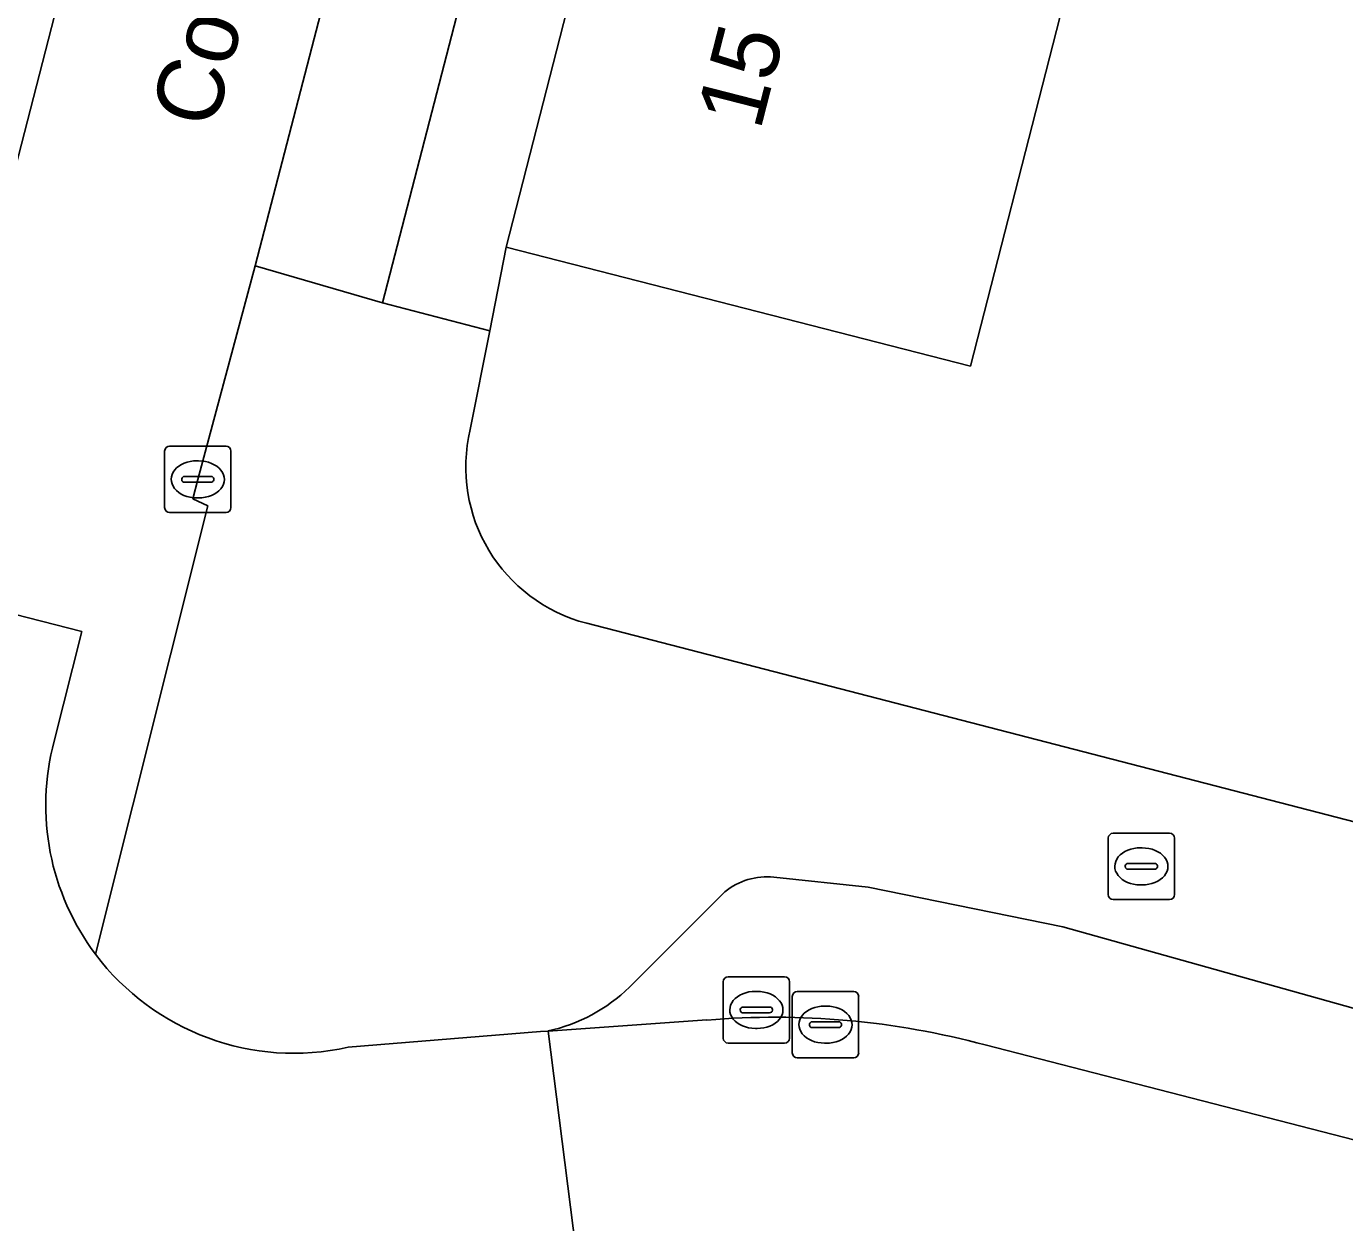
# Model space of a CAD drawing. Extents: x 163683 to 164494, y 382709 to 383872.
# Drawn here: x 164040.92 to 164060.81, y 383167.04 to 383185.09 of the extents above; entities that cross this region are included whole.
import ezdxf

# ---------------------------------------------------------------- set-up
doc = ezdxf.new("R2010")
doc.units = 0
for name, color, linetype in [('IMGEO_Brandkraan', 7, 'Continuous'), ('IMGEO_Erf', 7, 'Continuous'), ('IMGEO_Kolk', 7, 'Continuous'), ('IMGEO_Openbare_ruimte_label', 7, 'Continuous'), ('IMGEO_Pand', 7, 'Continuous'), ('IMGEO_Pand_nummerreeks', 7, 'Continuous'), ('IMGEO_Parkeervlak_halfverhard', 7, 'Continuous'), ('IMGEO_Parkeervlak_open', 7, 'Continuous'), ('IMGEO_Rijbaan_lokaal_open', 7, 'Continuous'), ('IMGEO_Rioolput', 7, 'Continuous'), ('IMGEO_Voetpad_open', 7, 'Continuous')]:
    doc.layers.add(name, color=color, linetype=linetype)

msp = doc.modelspace()

# ---------------------------------------------------------------- linework, layer by layer
at = {"layer": 'IMGEO_Brandkraan'}
for p, q in [((164057.24, 383171.99), (164057.24, 383172.842)), ((164057.315, 383172.916), (164058.167, 383172.916)), ((164058.241, 383172.842), (164058.241, 383171.99)), ((164057.728, 383172.696), (164057.753, 383172.696)), ((164057.542, 383172.459), (164057.94, 383172.459)), ((164057.499, 383172.41), (164057.499, 383172.422)), ((164057.937, 383172.373), (164057.539, 383172.373)), ((164057.983, 383172.422), (164057.983, 383172.41)), ((164057.751, 383172.136), (164057.726, 383172.136)), ((164058.167, 383171.916), (164057.315, 383171.916))]:
    msp.add_line(p, q, dxfattribs=at)
for points in [[(164057.24, 383171.99), (164057.24, 383172.842)], [(164057.315, 383172.916), (164058.167, 383172.916)], [(164058.241, 383172.842), (164058.241, 383171.99)], [(164058.167, 383171.916), (164057.315, 383171.916)]]:
    msp.add_lwpolyline(points, dxfattribs=at)
for centre, radius, start, end in [((164057.317, 383172.84), 0.0765, 91.552, 178.448), ((164057.317, 383172.84), 0.0765, 91.552, 178.448), ((164058.165, 383172.84), 0.0765, 1.552, 88.448), ((164058.165, 383172.84), 0.0765, 1.552, 88.448), ((164057.539, 383172.419), 0.0403, 85.8775, 175.7526), ((164057.944, 383172.421), 0.0386, 1.7309, 96.639), ((164057.536, 383172.409), 0.0366, 178.938, 274.7102), ((164057.94, 383172.416), 0.043, 264.8664, 352.4533), ((164057.317, 383171.992), 0.0765, 181.552, 268.448), ((164057.317, 383171.992), 0.0765, 181.552, 268.448), ((164058.165, 383171.992), 0.0765, 271.552, 358.448), ((164058.165, 383171.992), 0.0765, 271.552, 358.448)]:
    msp.add_arc(centre, radius, start, end, dxfattribs=at)
for centre, major_axis, ratio, start_param, end_param in [((164057.727, 383172.416), (-0.387, 0.002), 0.722429, 4.712389, 7.853982), ((164057.752, 383172.416), (-0.39, 0.002), 0.717154, 1.570796, 4.712389)]:
    msp.add_ellipse(centre, major_axis=major_axis, ratio=ratio, start_param=start_param, end_param=end_param, dxfattribs=at)
at = {"layer": 'IMGEO_Erf'}
for points in [[(164049.375, 383176.083), (164064.079, 383172.277), (164067.709, 383171.337), (164067.856, 383171.299), (164069.146, 383176.283), (164065.561, 383177.211), (164067.247, 383183.731), (164070.824, 383182.771), (164071.592, 383185.717), (164068.328, 383186.566), (164069.042, 383189.311), (164069.718, 383191.906), (164072.979, 383191.058), (164074.358, 383196.566), (164070.877, 383197.464), (164071.699, 383200.648)], [(164056.836, 383186.499), (164056.403, 383184.806), (164055.163, 383179.962), (164048.158, 383181.754), (164047.91, 383180.492), (164047.617, 383179.004)]]:
    msp.add_lwpolyline(points, dxfattribs=at)
msp.add_arc((164049.981, 383178.437), 2.431, 166.5204, 255.5627, dxfattribs=at)
at = {"layer": 'IMGEO_Kolk'}
for p, q in [((164043.006, 383177.827), (164043.006, 383178.679)), ((164043.081, 383178.753), (164043.933, 383178.753)), ((164044.007, 383178.679), (164044.007, 383177.827)), ((164043.494, 383178.533), (164043.519, 383178.533)), ((164043.265, 383178.247), (164043.265, 383178.259)), ((164043.703, 383178.21), (164043.305, 383178.21)), ((164043.308, 383178.296), (164043.706, 383178.296)), ((164043.749, 383178.259), (164043.749, 383178.247)), ((164043.517, 383177.973), (164043.492, 383177.973)), ((164043.933, 383177.753), (164043.081, 383177.753)), ((164051.432, 383169.825), (164051.432, 383170.677)), ((164051.507, 383170.751), (164052.359, 383170.751)), ((164052.433, 383170.677), (164052.433, 383169.825)), ((164051.92, 383170.531), (164051.945, 383170.531)), ((164051.691, 383170.245), (164051.691, 383170.257)), ((164051.734, 383170.294), (164052.132, 383170.294)), ((164052.175, 383170.257), (164052.175, 383170.245)), ((164052.129, 383170.208), (164051.731, 383170.208)), ((164051.943, 383169.971), (164051.918, 383169.971)), ((164052.359, 383169.751), (164051.507, 383169.751))]:
    msp.add_line(p, q, dxfattribs=at)
for points in [[(164043.006, 383177.827), (164043.006, 383178.679)], [(164043.081, 383178.753), (164043.933, 383178.753)], [(164044.007, 383178.679), (164044.007, 383177.827)], [(164043.933, 383177.753), (164043.081, 383177.753)], [(164051.432, 383169.825), (164051.432, 383170.677)], [(164051.507, 383170.751), (164052.359, 383170.751)], [(164052.433, 383170.677), (164052.433, 383169.825)], [(164052.359, 383169.751), (164051.507, 383169.751)]]:
    msp.add_lwpolyline(points, dxfattribs=at)
for centre, radius, start, end in [((164043.083, 383178.677), 0.0765, 91.552, 178.448), ((164043.083, 383178.677), 0.0765, 91.552, 178.448), ((164043.931, 383178.677), 0.0765, 1.552, 88.448), ((164043.931, 383178.677), 0.0765, 1.552, 88.448), ((164043.305, 383178.256), 0.0403, 85.8775, 175.7526), ((164043.302, 383178.246), 0.0366, 178.938, 274.7102), ((164043.706, 383178.253), 0.043, 264.8664, 352.4533), ((164043.71, 383178.258), 0.0386, 1.7309, 96.639), ((164043.083, 383177.829), 0.0765, 181.552, 268.448), ((164043.083, 383177.829), 0.0765, 181.552, 268.448), ((164043.931, 383177.829), 0.0765, 271.552, 358.448), ((164043.931, 383177.829), 0.0765, 271.552, 358.448), ((164051.509, 383170.675), 0.0765, 91.552, 178.448), ((164051.509, 383170.675), 0.0765, 91.552, 178.448), ((164052.357, 383170.675), 0.0765, 1.552, 88.448), ((164052.357, 383170.675), 0.0765, 1.552, 88.448), ((164051.731, 383170.254), 0.0403, 85.8775, 175.7526), ((164051.728, 383170.244), 0.0366, 178.938, 274.7102), ((164052.132, 383170.251), 0.043, 264.8664, 352.4533), ((164052.136, 383170.256), 0.0386, 1.7309, 96.639), ((164051.509, 383169.827), 0.0765, 181.552, 268.448), ((164051.509, 383169.827), 0.0765, 181.552, 268.448), ((164052.357, 383169.827), 0.0765, 271.552, 358.448), ((164052.357, 383169.827), 0.0765, 271.552, 358.448)]:
    msp.add_arc(centre, radius, start, end, dxfattribs=at)
for centre, major_axis, ratio, start_param, end_param in [((164043.493, 383178.253), (-0.387, 0.002), 0.722429, 4.712389, 7.853982), ((164043.518, 383178.253), (-0.39, 0.002), 0.717154, 1.570796, 4.712389), ((164051.919, 383170.251), (-0.387, 0.002), 0.722429, 4.712389, 7.853982), ((164051.944, 383170.251), (-0.39, 0.002), 0.717154, 1.570796, 4.712389)]:
    msp.add_ellipse(centre, major_axis=major_axis, ratio=ratio, start_param=start_param, end_param=end_param, dxfattribs=at)
at = {"layer": 'IMGEO_Pand'}
msp.add_lwpolyline([(164056.836, 383186.499), (164051.225, 383187.934), (164049.831, 383188.29), (164048.158, 383181.754), (164055.163, 383179.962), (164056.403, 383184.806)], close=True, dxfattribs=at)
at = {"layer": 'IMGEO_Parkeervlak_halfverhard'}
msp.add_lwpolyline([(164039.755, 383179.084), (164043.016, 383191.738)], dxfattribs=at)
at = {"layer": 'IMGEO_Parkeervlak_open'}
msp.add_lwpolyline([(164056.397, 383227.867), (164056.197, 383227.065), (164050.04, 383203.31), (164044.371, 383181.473), (164046.293, 383180.913), (164058.315, 383227.381)], close=True, dxfattribs=at)
for points in [[(164174.26, 383141.034), (164164.014, 383143.739), (164158.179, 383145.198), (164118.793, 383155.404), (164107.839, 383158.274), (164097.462, 383160.961), (164079.713, 383165.583), (164070.239, 383167.953), (164061.314, 383170.172), (164056.554, 383171.505), (164053.618, 383172.103), (164052.199, 383172.252)], [(164051.458, 383172.033), (164050.02, 383170.593)], [(164048.792, 383169.933), (164051.188, 383170.099)], [(164055.386, 383169.723), (164107.356, 383156.336), (164176.893, 383138.284)]]:
    msp.add_lwpolyline(points, dxfattribs=at)
for centre, radius, start, end in [((164052.09, 383171.257), 1.001, 83.7679, 129.1618), ((164048.239, 383172.435), 2.562, 282.4686, 314.0438), ((164052.211, 383157.896), 12.245, 74.9721, 94.7916)]:
    msp.add_arc(centre, radius, start, end, dxfattribs=at)
at = {"layer": 'IMGEO_Rijbaan_lokaal_open'}
for points in [[(164056.397, 383227.867), (164056.79, 383229.198), (164052.985, 383230.229), (164052.447, 383228.114), (164048.552, 383213.098), (164043.016, 383191.738), (164039.755, 383179.084), (164039.458, 383178.102), (164039.101, 383176.635), (164041.756, 383175.957), (164041.339, 383174.306)], [(164041.963, 383171.091), (164043.656, 383177.853), (164043.433, 383177.96), (164043.507, 383178.253), (164044.371, 383181.473), (164050.04, 383203.31), (164056.197, 383227.065), (164056.397, 383227.867)], [(164041.339, 383174.306), (164041.756, 383175.957), (164039.101, 383176.635), (164038.313, 383176.836), (164036.847, 383177.21), (164036.53, 383176.035), (164037.987, 383175.646), (164036.66, 383170.733), (164036.513, 383169.992)], [(164051.188, 383170.099), (164048.792, 383169.933), (164049.254, 383166.286), (164049.6, 383166.258)], [(164048.792, 383169.933), (164048.677, 383169.925), (164045.773, 383169.687)], [(164049.254, 383166.286), (164048.792, 383169.933)], [(164051.953, 383166.18), (164055.133, 383165.53), (164056.663, 383165.132), (164070.595, 383161.529), (164076.984, 383159.809), (164094.778, 383155.262), (164095.995, 383154.966), (164119.374, 383148.903), (164136.378, 383144.539), (164140.46, 383143.471), (164158.955, 383138.686), (164176.052, 383134.239), (164177.133, 383138.238), (164176.893, 383138.284), (164107.356, 383156.336), (164055.386, 383169.723)]]:
    msp.add_lwpolyline(points, dxfattribs=at)
for centre, radius, start, end in [((164044.959, 383173.34), 3.746, 165.0638, 216.9042), ((164044.959, 383173.34), 3.746, 165.0638, 216.9042), ((164044.957, 383173.344), 3.747, 216.962, 282.5799), ((164052.211, 383157.896), 12.245, 74.9721, 94.7916)]:
    msp.add_arc(centre, radius, start, end, dxfattribs=at)
at = {"layer": 'IMGEO_Rioolput'}
for p, q in [((164052.475, 383169.603), (164052.475, 383170.455)), ((164052.55, 383170.529), (164053.402, 383170.529)), ((164053.476, 383170.455), (164053.476, 383169.603)), ((164052.963, 383170.309), (164052.988, 383170.309)), ((164052.777, 383170.072), (164053.175, 383170.072)), ((164052.734, 383170.023), (164052.734, 383170.035)), ((164053.172, 383169.986), (164052.774, 383169.986)), ((164053.218, 383170.035), (164053.218, 383170.023)), ((164052.986, 383169.749), (164052.961, 383169.749)), ((164053.402, 383169.529), (164052.55, 383169.529))]:
    msp.add_line(p, q, dxfattribs=at)
for points in [[(164052.475, 383169.603), (164052.475, 383170.455)], [(164052.55, 383170.529), (164053.402, 383170.529)], [(164053.476, 383170.455), (164053.476, 383169.603)], [(164053.402, 383169.529), (164052.55, 383169.529)]]:
    msp.add_lwpolyline(points, dxfattribs=at)
for centre, radius, start, end in [((164052.552, 383170.453), 0.0765, 91.552, 178.448), ((164052.552, 383170.453), 0.0765, 91.552, 178.448), ((164053.4, 383170.453), 0.0765, 1.552, 88.448), ((164053.4, 383170.453), 0.0765, 1.552, 88.448), ((164052.774, 383170.032), 0.0403, 85.8775, 175.7526), ((164053.179, 383170.034), 0.0386, 1.7309, 96.639), ((164052.771, 383170.022), 0.0366, 178.938, 274.7102), ((164053.175, 383170.029), 0.043, 264.8664, 352.4533), ((164052.552, 383169.605), 0.0765, 181.552, 268.448), ((164052.552, 383169.605), 0.0765, 181.552, 268.448), ((164053.4, 383169.605), 0.0765, 271.552, 358.448), ((164053.4, 383169.605), 0.0765, 271.552, 358.448)]:
    msp.add_arc(centre, radius, start, end, dxfattribs=at)
for centre, major_axis, ratio, start_param, end_param in [((164052.962, 383170.029), (-0.387, 0.002), 0.722429, 4.712389, 7.853982), ((164052.987, 383170.029), (-0.39, 0.002), 0.717154, 1.570796, 4.712389)]:
    msp.add_ellipse(centre, major_axis=major_axis, ratio=ratio, start_param=start_param, end_param=end_param, dxfattribs=at)
at = {"layer": 'IMGEO_Voetpad_open'}
msp.add_lwpolyline([(164049.831, 383188.29), (164058.584, 383221.924), (164060.263, 383228.486), (164056.79, 383229.198), (164056.397, 383227.867), (164058.315, 383227.381), (164046.293, 383180.913), (164047.91, 383180.492), (164048.158, 383181.754)], close=True, dxfattribs=at)
for points in [[(164047.617, 383179.004), (164047.91, 383180.492), (164046.293, 383180.913), (164044.371, 383181.473), (164043.507, 383178.253), (164043.433, 383177.96), (164043.656, 383177.853), (164041.963, 383171.091)], [(164118.294, 383158.243), (164114.798, 383159.148), (164114.713, 383159.17), (164113.082, 383159.592), (164113.066, 383159.596), (164109.777, 383160.447), (164069.591, 383170.85), (164067.856, 383171.299), (164067.709, 383171.337), (164064.079, 383172.277), (164049.375, 383176.083)], [(164052.199, 383172.252), (164053.618, 383172.103), (164056.554, 383171.505), (164061.314, 383170.172), (164061.645, 383171.365), (164070.479, 383169.093), (164070.239, 383167.953), (164079.713, 383165.583), (164097.462, 383160.961), (164107.839, 383158.274), (164108.137, 383159.36), (164119.093, 383156.434), (164118.793, 383155.404), (164158.179, 383145.198), (164158.404, 383146.3), (164164.26, 383144.799), (164164.014, 383143.739), (164174.26, 383141.034)], [(164050.02, 383170.593), (164051.458, 383172.033)], [(164045.773, 383169.687), (164048.677, 383169.925), (164048.792, 383169.933)]]:
    msp.add_lwpolyline(points, dxfattribs=at)
for centre, radius, start, end in [((164049.981, 383178.437), 2.431, 166.5204, 255.5627), ((164052.09, 383171.257), 1.001, 83.7679, 129.1618), ((164044.957, 383173.344), 3.747, 216.962, 282.5799), ((164048.239, 383172.435), 2.562, 282.4686, 314.0438)]:
    msp.add_arc(centre, radius, start, end, dxfattribs=at)

# ---------------------------------------------------------------- texts
at = {"layer": 'IMGEO_Openbare_ruimte_label'}
msp.add_text('Cornelis Trooststraat', height=1, rotation=75.3381, dxfattribs=at).set_placement((164043.758, 383183.51))
at = {"layer": 'IMGEO_Pand_nummerreeks'}
msp.add_text('15', height=1, rotation=75.6419, dxfattribs=at).set_placement((164051.99, 383183.497))

doc.saveas('drawing.dxf')
